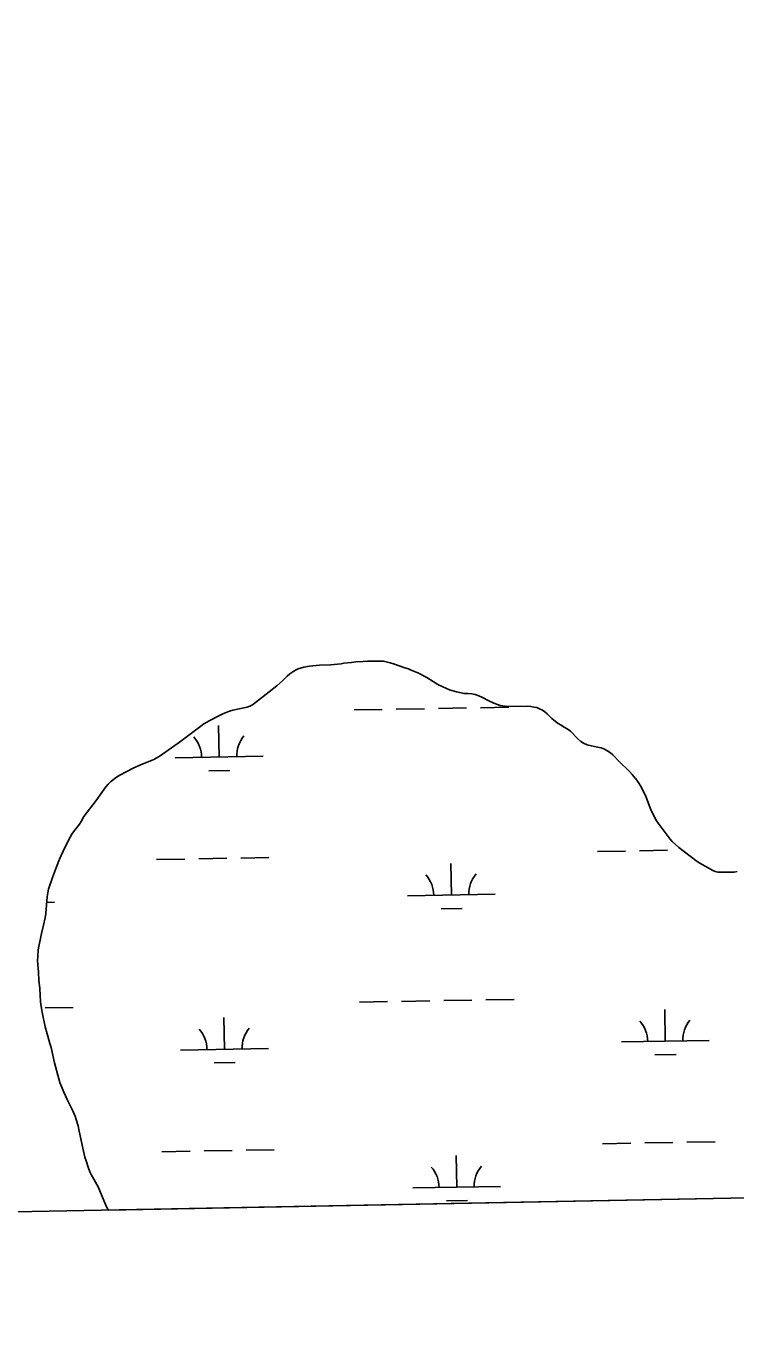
# Model space of a CAD drawing. Extents: x 3957609 to 3995875, y 234277 to 260273.
# Drawn here: x 3969404 to 3970212, y 239698 to 241191 of the extents above; entities that cross this region are included whole.
import ezdxf

# ---------------------------------------------------------------- set-up
doc = ezdxf.new("R2010")
doc.units = 0
for name, color, linetype in [('V-GRID-FRAM', 7, 'Continuous'), ('V-TOPO-SHOR', 7, 'Continuous'), ('V-WETL-SWMP', 7, 'Continuous')]:
    doc.layers.add(name, color=color, linetype=linetype)

msp = doc.modelspace()

# ---------------------------------------------------------------- linework, layer by layer
at = {"layer": 'V-GRID-FRAM'}
for points in [[(3961534.646, 257877.621), (3993438.57, 258485.581), (3993792.928, 240306.336), (3961873.139, 239698.074), (3961534.646, 257877.621)], [(3993792.928, 240306.336), (3961873.139, 239698.074)]]:
    msp.add_lwpolyline(points, dxfattribs=at)
at = {"layer": 'V-TOPO-SHOR'}
for points in [[(3969417.588, 240132.289), (3969418.162, 240139.533), (3969421.975, 240158.192), (3969424.228, 240167.754), (3969425.948, 240176.159), (3969426.692, 240180.862), (3969428.344, 240200.201), (3969428.934, 240204.596), (3969429.911, 240208.606), (3969434.22, 240221.955), (3969438.845, 240234.304), (3969442.259, 240242.795), (3969446.361, 240251.985), (3969451.382, 240262.18), (3969454.506, 240267.975), (3969456.486, 240271.297), (3969458.319, 240274.083), (3969464.967, 240282.748), (3969467.105, 240285.764), (3969470.15, 240291.327), (3969484.056, 240309.662), (3969488.484, 240316.234), (3969495.054, 240325.131), (3969497.729, 240328.305), (3969500.332, 240330.939), (3969507.385, 240336.372), (3969510.992, 240338.474), (3969527.036, 240346.733), (3969536.252, 240350.87), (3969546.932, 240355.093), (3969550.387, 240356.732), (3969557.065, 240360.391), (3969578.764, 240376.155), (3969603.143, 240394.4), (3969606.824, 240396.965), (3969613.578, 240400.778), (3969616.572, 240402.259), (3969620.103, 240404.36), (3969624.479, 240406.465), (3969628.319, 240408.184), (3969635.926, 240411.233), (3969639.77, 240412.411), (3969655.842, 240415.896), (3969658.917, 240417.148), (3969661.986, 240418.706), (3969668.886, 240423.83), (3969689.813, 240440.206), (3969696.323, 240445.945), (3969701.529, 240451.134), (3969704.749, 240453.772), (3969707.815, 240456.103), (3969711.114, 240458.202), (3969713.954, 240459.605), (3969720.49, 240461.337), (3969727.027, 240462.609), (3969738.342, 240463.678), (3969750.97, 240463.985), (3969762.822, 240465.368), (3969766.205, 240465.927), (3969774.749, 240466.748), (3969779.751, 240467.393), (3969787.91, 240468.061), (3969792.993, 240468.245), (3969797.306, 240468.116), (3969811.167, 240468.2), (3969818.878, 240466.476), (3969823.74, 240464.964), (3969835.546, 240460.723), (3969839.56, 240459.439), (3969842.571, 240458.147), (3969846.507, 240456.709), (3969850.214, 240455.036), (3969860.567, 240449.631), (3969867.602, 240445.129), (3969873.242, 240441.928), (3969882.818, 240437.365), (3969886.525, 240435.848), (3969894.318, 240433.353), (3969897.943, 240432.528), (3969902.799, 240431.633), (3969907.189, 240431.506), (3969911.814, 240431.072), (3969915.746, 240430.173), (3969919.604, 240428.887), (3969923.852, 240426.986), (3969930.342, 240423.482), (3969936.982, 240420.521), (3969940.842, 240418.925), (3969944.082, 240418.02), (3969952.407, 240416.763), (3969975.201, 240416.9), (3969978.978, 240416.693), (3969982.369, 240416.019), (3969985.605, 240415.577), (3969988.925, 240414.211), (3969992.247, 240412.536), (3969995.03, 240410.629), (3969997.742, 240408.257), (3970002.778, 240403.205), (3970009.122, 240398.083), (3970012.911, 240395.642)], [(3970012.911, 240395.642), (3970017.007, 240393.356), (3970020.253, 240391.296), (3970023.966, 240388.469), (3970032.644, 240379.897), (3970036.052, 240376.837), (3970038.835, 240375.006), (3970043.16, 240372.952), (3970047.942, 240371.748), (3970055.035, 240370.482), (3970058.891, 240369.581), (3970062.827, 240368.065), (3970066.69, 240365.931), (3970069.784, 240363.793), (3970072.26, 240361.731), (3970079.467, 240354.227), (3970091.399, 240342.592), (3970094.266, 240339.375), (3970099.544, 240332.784), (3970102.106, 240329.333), (3970103.818, 240326.417), (3970109.505, 240315.362), (3970110.754, 240312.521), (3970115.924, 240298.382), (3970122.156, 240286.561), (3970123.866, 240283.798), (3970137.606, 240265.706), (3970139.779, 240263.101), (3970143.574, 240259.427), (3970147.367, 240256.216), (3970153.943, 240251.327), (3970168.334, 240240.17), (3970171.195, 240238.185), (3970186.109, 240229.958), (3970188.963, 240228.897), (3970191.894, 240228.222), (3970194.976, 240228.009), (3970210.531, 240228.256), (3970214.07, 240229.049)], [(3969498.01, 239843.373), (3969496.326, 239846.362), (3969492.736, 239854.271), (3969486.403, 239869.713), (3969478.463, 239883.834), (3969476.905, 239887.137), (3969475.418, 239890.977), (3969472.516, 239899.509), (3969471.258, 239903.737), (3969468.096, 239917.35), (3969464.447, 239935.194), (3969463.496, 239939.269), (3969461.45, 239946.65), (3969460.041, 239950.415), (3969457.152, 239957.097), (3969450.993, 239969.381), (3969447.248, 239977.678), (3969442.869, 239988.741), (3969441.456, 239992.89), (3969436.647, 240011.191), (3969432.692, 240028.493), (3969431.126, 240033.027), (3969428.842, 240041.331), (3969426.157, 240052.174), (3969422.747, 240068.709), (3969421.156, 240077.325), (3969420.826, 240080.712), (3969420.169, 240087.792), (3969419.733, 240096.185), (3969418.834, 240104.803), (3969418.234, 240114.736), (3969417.49, 240122.893), (3969417.386, 240127.513), (3969417.588, 240132.289)]]:
    msp.add_lwpolyline(points, dxfattribs=at)
at = {"layer": 'V-WETL-SWMP'}
for p, q in [((3969766.206, 240465.927), (3969774.749, 240466.748)), ((3969774.749, 240466.748), (3969779.751, 240467.394)), ((3969779.751, 240467.394), (3969787.91, 240468.06)), ((3969787.91, 240468.06), (3969792.992, 240468.245)), ((3969792.992, 240468.245), (3969797.305, 240468.117)), ((3969797.305, 240468.117), (3969811.167, 240468.2)), ((3969811.167, 240468.2), (3969818.878, 240466.476)), ((3969818.878, 240466.476), (3969823.739, 240464.965)), ((3969701.529, 240451.135), (3969704.748, 240453.773)), ((3969704.748, 240453.773), (3969707.814, 240456.102)), ((3969707.814, 240456.102), (3969711.113, 240458.201)), ((3969711.113, 240458.201), (3969713.954, 240459.604)), ((3969713.954, 240459.604), (3969720.489, 240461.338)), ((3969720.489, 240461.338), (3969727.027, 240462.61)), ((3969727.027, 240462.61), (3969738.342, 240463.679)), ((3969738.342, 240463.679), (3969750.969, 240463.986)), ((3969750.969, 240463.986), (3969762.821, 240465.367)), ((3969762.821, 240465.367), (3969766.206, 240465.927)), ((3969823.739, 240464.965), (3969835.547, 240460.723)), ((3969835.547, 240460.723), (3969839.56, 240459.438)), ((3969839.56, 240459.438), (3969842.571, 240458.147)), ((3969842.571, 240458.147), (3969846.507, 240456.708)), ((3969846.507, 240456.708), (3969850.214, 240455.036)), ((3969850.214, 240455.036), (3969860.566, 240449.631)), ((3969668.887, 240423.83), (3969689.812, 240440.206)), ((3969689.812, 240440.206), (3969696.324, 240445.944)), ((3969696.324, 240445.944), (3969701.529, 240451.135)), ((3969860.566, 240449.631), (3969867.601, 240445.13)), ((3969867.601, 240445.13), (3969873.242, 240441.929)), ((3969873.242, 240441.929), (3969882.819, 240437.366)), ((3969882.819, 240437.366), (3969886.525, 240435.848)), ((3969661.987, 240418.706), (3969668.887, 240423.83)), ((3969886.525, 240435.848), (3969894.318, 240433.354)), ((3969894.318, 240433.354), (3969897.942, 240432.529)), ((3969897.942, 240432.529), (3969902.799, 240431.634)), ((3969902.799, 240431.634), (3969907.19, 240431.506)), ((3969907.19, 240431.506), (3969911.813, 240431.072)), ((3969911.813, 240431.072), (3969915.746, 240430.172)), ((3969915.746, 240430.172), (3969919.604, 240428.886)), ((3969919.604, 240428.886), (3969923.852, 240426.986)), ((3969923.852, 240426.986), (3969930.342, 240423.483)), ((3969930.342, 240423.483), (3969936.982, 240420.52)), ((3969624.48, 240406.466), (3969628.32, 240408.183)), ((3969628.32, 240408.183), (3969635.925, 240411.232)), ((3969635.925, 240411.232), (3969639.769, 240412.411)), ((3969639.769, 240412.411), (3969655.843, 240415.896)), ((3969655.843, 240415.896), (3969658.916, 240417.147)), ((3969658.916, 240417.147), (3969661.987, 240418.706)), ((3969777.792, 240412.728), (3969809.786, 240413.31)), ((3969825.784, 240413.6), (3969857.779, 240414.182)), ((3969873.776, 240414.473), (3969905.771, 240415.055)), ((3969921.768, 240415.346), (3969953.763, 240415.928)), ((3969936.982, 240420.52), (3969940.843, 240418.926)), ((3969940.843, 240418.926), (3969944.083, 240418.021)), ((3969944.083, 240418.021), (3969952.407, 240416.762)), ((3969952.407, 240416.762), (3969975.202, 240416.9)), ((3969975.202, 240416.9), (3969978.977, 240416.692)), ((3969978.977, 240416.692), (3969982.369, 240416.019)), ((3969982.369, 240416.019), (3969985.606, 240415.576)), ((3969985.606, 240415.576), (3969988.926, 240414.21)), ((3969988.926, 240414.21), (3969992.247, 240412.536)), ((3969992.247, 240412.536), (3969995.031, 240410.628)), ((3969995.031, 240410.628), (3969997.741, 240408.257)), ((3969997.741, 240408.257), (3970002.777, 240403.204)), ((3969578.764, 240376.155), (3969603.143, 240394.4)), ((3969603.143, 240394.4), (3969606.824, 240396.964)), ((3969606.824, 240396.964), (3969613.578, 240400.778)), ((3969613.578, 240400.778), (3969616.573, 240402.259)), ((3969616.573, 240402.259), (3969620.103, 240404.36)), ((3969620.103, 240404.36), (3969624.48, 240406.466)), ((3969624.148, 240359.184), (3969623.493, 240395.178)), ((3970002.777, 240403.204), (3970009.123, 240398.083)), ((3970009.123, 240398.083), (3970012.911, 240395.641)), ((3970012.911, 240395.641), (3970017.007, 240393.356)), ((3970017.007, 240393.356), (3970020.254, 240391.296)), ((3970020.254, 240391.296), (3970023.967, 240388.469)), ((3970023.967, 240388.469), (3970032.644, 240379.896)), ((3970032.644, 240379.896), (3970036.051, 240376.836)), ((3970036.051, 240376.836), (3970038.835, 240375.005)), ((3969557.065, 240360.391), (3969578.764, 240376.155)), ((3970038.835, 240375.005), (3970043.16, 240372.952)), ((3970043.16, 240372.952), (3970047.942, 240371.748)), ((3970047.942, 240371.748), (3970055.034, 240370.482)), ((3970055.034, 240370.482), (3970058.89, 240369.581)), ((3970058.89, 240369.581), (3970062.827, 240368.065)), ((3970062.827, 240368.065), (3970066.69, 240365.932)), ((3970066.69, 240365.932), (3970069.784, 240363.794)), ((3970069.784, 240363.794), (3970072.261, 240361.73)), ((3970072.261, 240361.73), (3970079.468, 240354.226)), ((3969527.036, 240346.733), (3969536.252, 240350.87)), ((3969536.252, 240350.87), (3969546.932, 240355.093)), ((3969546.932, 240355.093), (3969550.387, 240356.731)), ((3969550.387, 240356.731), (3969557.065, 240360.391)), ((3969574.156, 240358.275), (3969674.14, 240360.093)), ((3970079.468, 240354.226), (3970091.398, 240342.593)), ((3969500.332, 240330.939), (3969507.384, 240336.372)), ((3969507.384, 240336.372), (3969510.991, 240338.473)), ((3969510.991, 240338.473), (3969527.036, 240346.733)), ((3969612.43, 240343.537), (3969636.426, 240343.973)), ((3970091.398, 240342.593), (3970094.267, 240339.375)), ((3970094.267, 240339.375), (3970099.543, 240332.784)), ((3970099.543, 240332.784), (3970102.105, 240329.334)), ((3969488.484, 240316.235), (3969495.053, 240325.131)), ((3969495.053, 240325.131), (3969497.729, 240328.305)), ((3969497.729, 240328.305), (3969500.332, 240330.939)), ((3970102.105, 240329.334), (3970103.817, 240326.418)), ((3970103.817, 240326.418), (3970109.506, 240315.363)), ((3969470.151, 240291.327), (3969484.057, 240309.662)), ((3969484.057, 240309.662), (3969488.484, 240316.235)), ((3970109.506, 240315.363), (3970110.755, 240312.521)), ((3970110.755, 240312.521), (3970115.923, 240298.382)), ((3969467.105, 240285.764), (3969470.151, 240291.327)), ((3970115.923, 240298.382), (3970122.155, 240286.56)), ((3969456.487, 240271.298), (3969458.319, 240274.082)), ((3969458.319, 240274.082), (3969464.966, 240282.747)), ((3969464.966, 240282.747), (3969467.105, 240285.764)), ((3970122.155, 240286.56), (3970123.866, 240283.798)), ((3970123.866, 240283.798), (3970137.606, 240265.706)), ((3969446.361, 240251.985), (3969451.383, 240262.18)), ((3969451.383, 240262.18), (3969454.505, 240267.975)), ((3969454.505, 240267.975), (3969456.487, 240271.298)), ((3970137.606, 240265.706), (3970139.778, 240263.101)), ((3970139.778, 240263.101), (3970143.574, 240259.428)), ((3970143.574, 240259.428), (3970147.367, 240256.216)), ((3969438.844, 240234.304), (3969442.258, 240242.796)), ((3969442.258, 240242.796), (3969446.361, 240251.985)), ((3969552.85, 240242.436), (3969584.845, 240243.018)), ((3969600.843, 240243.309), (3969632.837, 240243.891)), ((3969648.835, 240244.182), (3969680.829, 240244.763)), ((3970054.676, 240251.561), (3970086.67, 240252.143)), ((3970102.668, 240252.434), (3970134.662, 240253.015)), ((3970147.367, 240256.216), (3970153.943, 240251.327)), ((3970150.66, 240253.306), (3970151.266, 240253.317)), ((3970153.943, 240251.327), (3970168.334, 240240.17)), ((3969434.221, 240221.954), (3969438.844, 240234.304)), ((3969888.483, 240202.101), (3969887.829, 240238.095)), ((3970168.334, 240240.17), (3970171.195, 240238.185)), ((3970171.195, 240238.185), (3970186.108, 240229.958)), ((3970186.108, 240229.958), (3970188.964, 240228.897)), ((3970188.964, 240228.897), (3970191.894, 240228.222)), ((3970191.894, 240228.222), (3970194.976, 240228.009)), ((3970194.976, 240228.009), (3970210.531, 240228.257)), ((3970210.531, 240228.257), (3970214.069, 240229.049)), ((3969429.912, 240208.605), (3969434.221, 240221.954)), ((3969426.691, 240180.862), (3969428.345, 240200.201)), ((3969428.345, 240200.201), (3969428.935, 240204.595)), ((3969428.935, 240204.595), (3969429.912, 240208.605)), ((3969838.492, 240201.192), (3969938.475, 240203.01)), ((3969427.791, 240193.725), (3969436.65, 240193.886)), ((3969876.766, 240186.455), (3969900.762, 240186.891)), ((3969421.976, 240158.192), (3969424.229, 240167.755)), ((3969424.229, 240167.755), (3969425.949, 240176.16)), ((3969425.949, 240176.16), (3969426.691, 240180.862)), ((3969418.161, 240139.532), (3969421.976, 240158.192)), ((3969417.589, 240132.29), (3969418.161, 240139.532)), ((3969417.386, 240127.514), (3969417.589, 240132.29)), ((3969417.491, 240122.894), (3969417.386, 240127.514)), ((3969418.234, 240114.735), (3969417.491, 240122.894)), ((3969418.833, 240104.804), (3969418.234, 240114.735)), ((3969419.732, 240096.185), (3969418.833, 240104.804)), ((3969420.168, 240087.793), (3969419.732, 240096.185)), ((3969420.826, 240080.712), (3969420.168, 240087.793)), ((3969421.155, 240077.326), (3969420.826, 240080.712)), ((3969783.84, 240080.108), (3969815.835, 240080.69)), ((3969831.832, 240080.98), (3969863.827, 240081.562)), ((3969879.824, 240081.853), (3969911.819, 240082.435)), ((3969927.816, 240082.726), (3969959.811, 240083.307)), ((3969422.747, 240068.71), (3969421.155, 240077.326)), ((3969426.158, 240052.173), (3969422.747, 240068.71)), ((3969425.991, 240073.601), (3969457.986, 240074.183)), ((3970132.021, 240035.688), (3970131.366, 240071.682)), ((3969428.842, 240041.331), (3969426.158, 240052.173)), ((3969630.196, 240026.564), (3969629.541, 240062.558)), ((3969431.126, 240033.027), (3969428.842, 240041.331)), ((3970082.029, 240034.779), (3970182.013, 240036.597)), ((3969432.693, 240028.493), (3969431.126, 240033.027)), ((3969436.648, 240011.19), (3969432.693, 240028.493)), ((3969580.204, 240025.655), (3969680.188, 240027.473)), ((3970120.303, 240020.042), (3970144.299, 240020.478)), ((3969441.456, 239992.89), (3969436.648, 240011.19)), ((3969618.478, 240010.917), (3969642.474, 240011.353)), ((3969442.868, 239988.74), (3969441.456, 239992.89)), ((3969447.247, 239977.677), (3969442.868, 239988.74)), ((3969450.994, 239969.382), (3969447.247, 239977.677)), ((3969457.152, 239957.098), (3969450.994, 239969.382)), ((3969460.041, 239950.415), (3969457.152, 239957.098)), ((3969461.45, 239946.65), (3969460.041, 239950.415)), ((3969463.497, 239939.269), (3969461.45, 239946.65)), ((3969464.446, 239935.193), (3969463.497, 239939.269)), ((3969468.096, 239917.349), (3969464.446, 239935.193)), ((3969471.259, 239903.737), (3969468.096, 239917.349)), ((3970060.724, 239918.941), (3970092.718, 239919.523)), ((3970108.716, 239919.814), (3970140.71, 239920.395)), ((3970156.708, 239920.686), (3970188.702, 239921.268)), ((3969472.516, 239899.509), (3969471.259, 239903.737)), ((3969475.417, 239890.978), (3969472.516, 239899.509)), ((3969558.899, 239909.816), (3969590.893, 239910.398)), ((3969606.891, 239910.689), (3969638.885, 239911.271)), ((3969654.883, 239911.561), (3969686.877, 239912.143)), ((3969894.531, 239869.481), (3969893.877, 239905.475)), ((3969476.904, 239887.137), (3969475.417, 239890.978)), ((3969478.464, 239883.835), (3969476.904, 239887.137)), ((3969486.404, 239869.713), (3969478.464, 239883.835)), ((3969492.735, 239854.272), (3969486.404, 239869.713)), ((3970922.437, 239870.517), (3969498.01, 239843.373)), ((3969844.54, 239868.572), (3969944.523, 239870.39)), ((3969496.326, 239846.361), (3969492.735, 239854.272)), ((3969882.814, 239853.835), (3969906.81, 239854.271)), ((3969498.01, 239843.373), (3969496.326, 239846.361))]:
    msp.add_line(p, q, dxfattribs=at)
for centre, start, end in [((3969568.905, 240358.654), 0.269879, 41.813537), ((3969679.373, 240360.663), 140.269876, 181.813534), ((3969833.241, 240201.572), 0.269879, 41.813537), ((3969943.708, 240203.58), 140.269876, 181.813534), ((3969574.953, 240026.034), 0.269879, 41.813537), ((3969685.421, 240028.043), 140.269876, 181.813534), ((3970076.778, 240035.159), 0.269879, 41.813537), ((3970187.246, 240037.167), 140.269876, 181.813534), ((3969839.289, 239868.952), 0.269879, 41.813537), ((3969949.756, 239870.96), 140.269876, 181.813534)]:
    msp.add_arc(centre, 35.246, start, end, dxfattribs=at)

doc.saveas('drawing.dxf')
